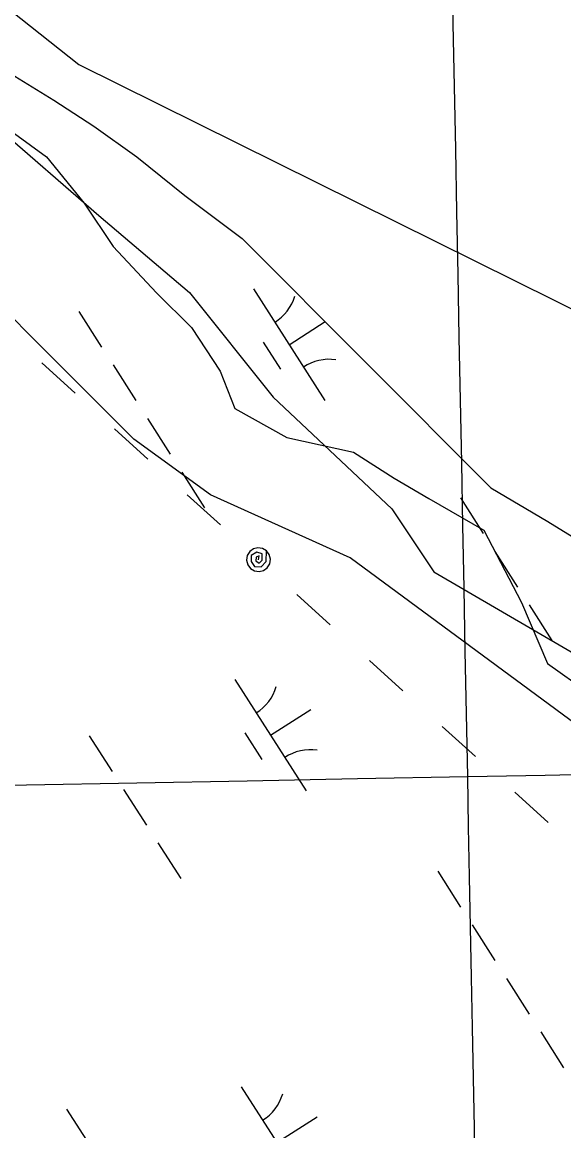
# Model space of a CAD drawing. Extents: x 3962991 to 3983549, y 181631 to 204078.
# Drawn here: x 3978646.6 to 3978850.9, y 188356.2 to 188774.5 of the extents above; entities that cross this region are included whole.
import ezdxf

# ---------------------------------------------------------------- set-up
doc = ezdxf.new("R2010")
doc.units = 0
for name, color, linetype in [('V-GRID-MAJR', 7, 'Continuous'), ('V-RIVR-EDGE', 7, 'Continuous'), ('V-RRAP-FSHR', 7, 'Continuous'), ('V-SITE-VEGE', 7, 'Continuous'), ('V-UTIL-LINE', 7, 'Continuous'), ('V-WETL-SWMP', 7, 'Continuous')]:
    doc.layers.add(name, color=color, linetype=linetype)

msp = doc.modelspace()

# ---------------------------------------------------------------- linework, layer by layer
at = {"layer": 'V-GRID-MAJR'}
for points in [[(3978860.86, 186064.81), (3978814.65, 188489.84), (3978699.17, 194549.76), (3978690.3, 195015.45)], [(3971886.05, 188358.46), (3973487.19, 188388.71), (3978814.65, 188489.84), (3982563.08, 188561.47)]]:
    msp.add_spline(points, degree=3, dxfattribs=at)
at = {"layer": 'V-RIVR-EDGE'}
msp.add_lwpolyline([(3978636.14, 188737.87), (3978655.8, 188723.67), (3978670, 188706.2), (3978680.92, 188689.82), (3978697.3, 188672.34), (3978710.41, 188659.24), (3978721.33, 188642.85), (3978726.79, 188628.66), (3978746.45, 188617.74), (3978771.57, 188612.27), (3978786.86, 188602.44), (3978799.96, 188594.8), (3978820.72, 188582.79), (3978834.91, 188555.48), (3978844.74, 188532.55), (3978860.03, 188521.63)], dxfattribs=at)
at = {"layer": 'V-RRAP-FSHR'}
msp.add_lwpolyline([(3978461.95, 189028.65), (3978590.43, 188896.39), (3978594.21, 188817.03), (3978667.9, 188758.45), (3978862.52, 188662.09), (3979106.27, 188476.92)], dxfattribs=at)
at = {"layer": 'V-SITE-VEGE'}
for points in [[(3979244.39, 188240.32), (3979162.74, 188293.02), (3979073.19, 188348.36), (3978981, 188411.61), (3978912.53, 188459.05), (3978870.38, 188498.58), (3978770.3, 188572.37), (3978717.62, 188596.08), (3978688.65, 188617.17), (3978664.95, 188640.89), (3978588.56, 188717.31), (3978546.42, 188743.66), (3978493.75, 188767.38), (3978456.87, 188793.73), (3978393.66, 188883.33), (3978367.32, 188943.95), (3978356.79, 188978.21), (3978330.45, 189009.83), (3978280.41, 189028.28), (3978180.32, 189059.9), (3978125.01, 189094.16), (3978085.5, 189146.87), (3978064.43, 189194.3)], [(3978635.97, 188735.76), (3978675.48, 188701.5), (3978709.72, 188672.51), (3978741.33, 188632.98), (3978786.1, 188590.81), (3978801.91, 188567.1), (3978865.12, 188530.2), (3978915.16, 188501.21), (3978981, 188466.96), (3979049.49, 188427.42), (3979149.57, 188364.18), (3979233.85, 188303.57)]]:
    msp.add_lwpolyline(points, dxfattribs=at)
at = {"layer": 'V-UTIL-LINE'}
for points in [[(3978653.99, 188645.94), (3978666.57, 188634.51)], [(3978681.38, 188621.06), (3978693.96, 188609.63)], [(3978708.77, 188596.18), (3978721.35, 188584.75)], [(3978735.74, 188571.67), (3978735.93, 188573.1), (3978734.89, 188572.56), (3978734.75, 188571.2), (3978735.93, 188570.34), (3978737.14, 188571.54), (3978737.08, 188573.89), (3978735.05, 188574.53), (3978732.99, 188573.23), (3978732.99, 188570.94), (3978734.28, 188569.12), (3978736.69, 188569), (3978738.65, 188570.93), (3978738.76, 188575), (3978737.26, 188575.91), (3978735.52, 188576.17), (3978733.82, 188575.74), (3978732.41, 188574.7), (3978731.5, 188573.19), (3978731.24, 188571.46), (3978731.67, 188569.75), (3978732.71, 188568.34), (3978734.22, 188567.44), (3978735.95, 188567.18), (3978737.66, 188567.6), (3978739.07, 188568.65), (3978739.97, 188570.15), (3978740.23, 188571.89), (3978739.81, 188573.59), (3978738.76, 188575)], [(3978750.22, 188558.53), (3978762.8, 188547.1)], [(3978777.61, 188533.65), (3978790.19, 188522.22)], [(3978804.99, 188508.78), (3978817.58, 188497.35)], [(3978832.38, 188483.9), (3978844.97, 188472.47)]]:
    msp.add_lwpolyline(points, dxfattribs=at)
at = {"layer": 'V-WETL-SWMP'}
for p, q in [((3978733.8, 188673.83), (3978760.78, 188631.73)), ((3978667.92, 188665.35), (3978676.55, 188651.88)), ((3978747.29, 188652.78), (3978760.87, 188661.48)), ((3978737.56, 188653.67), (3978744.03, 188643.56)), ((3978680.87, 188645.15), (3978689.5, 188631.68)), ((3978693.82, 188624.94), (3978702.46, 188611.47)), ((3978706.78, 188604.74), (3978715.41, 188591.27)), ((3978811.92, 188594.99), (3978820.55, 188581.52)), ((3978824.87, 188574.78), (3978833.5, 188561.31)), ((3978837.82, 188554.58), (3978846.46, 188541.11)), ((3978726.79, 188526.51), (3978753.77, 188484.42)), ((3978740.28, 188505.46), (3978755.44, 188515.18)), ((3978671.88, 188505.21), (3978680.52, 188491.74)), ((3978730.55, 188506.35), (3978737.02, 188496.25)), ((3978684.84, 188485.01), (3978693.47, 188471.54)), ((3978697.79, 188464.8), (3978706.43, 188451.33)), ((3978803.36, 188454.08), (3978811.99, 188440.62)), ((3978816.31, 188433.88), (3978824.95, 188420.41)), ((3978829.26, 188413.68), (3978837.9, 188400.21)), ((3978842.22, 188393.47), (3978850.85, 188380)), ((3978729.21, 188372.79), (3978756.19, 188330.69)), ((3978663.33, 188364.31), (3978671.96, 188350.84)), ((3978742.7, 188351.74), (3978757.85, 188361.45))]:
    msp.add_line(p, q, dxfattribs=at)
msp.add_lwpolyline([(3978640.5, 188756.07), (3978658.53, 188745.09), (3978673.56, 188735.25), (3978689.81, 188723.65), (3978707.9, 188709.11), (3978729.59, 188692.84), (3978823.4, 188598.79), (3978844.85, 188586.01), (3978862.18, 188575.44), (3978895.59, 188555.98), (3978948.41, 188525.92), (3979018.99, 188487.36), (3979055.32, 188468.69), (3979094.53, 188446.67), (3979139.48, 188418.36), (3979174.53, 188396.8), (3979232.22, 188356.72)], dxfattribs=at)
for centre, start, end in [((3978732.58, 188676.16), 301.8919, 343.4355), ((3978762.4, 188629.65), 81.8919, 123.4355), ((3978725.57, 188528.85), 301.8919, 343.4355), ((3978755.39, 188482.34), 81.8919, 123.4355), ((3978727.99, 188375.12), 301.8919, 343.4355)]:
    msp.add_arc(centre, 17.62, start, end, dxfattribs=at)

doc.saveas('drawing.dxf')
